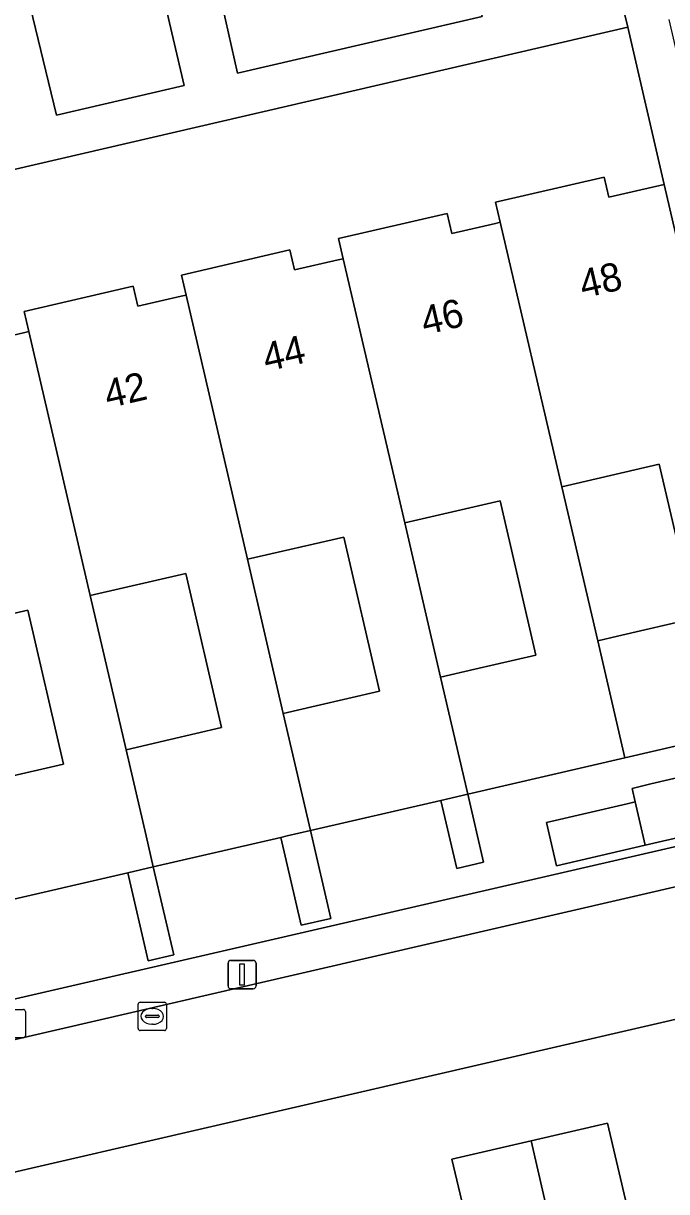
# Model space of a CAD drawing. Extents: x 156412 to 157779, y 382335 to 383768.
# Drawn here: x 156921.7 to 156944.41, y 382737.44 to 382778.68 of the extents above; entities that cross this region are included whole.
import ezdxf

# ---------------------------------------------------------------- set-up
doc = ezdxf.new("R2010")
doc.units = 0
for name, color, linetype in [('IMGEO_Brandkraan', 7, 'Continuous'), ('IMGEO_Erf', 7, 'Continuous'), ('IMGEO_Kolk', 7, 'Continuous'), ('IMGEO_Lichtmast', 7, 'Continuous'), ('IMGEO_Pand', 7, 'Continuous'), ('IMGEO_Pand_nummerreeks', 7, 'Continuous'), ('IMGEO_Parkeervlak_open', 7, 'Continuous'), ('IMGEO_Rijbaan_lokaal_open', 7, 'Continuous'), ('IMGEO_Voetpad_open', 7, 'Continuous')]:
    doc.layers.add(name, color=color, linetype=linetype)

msp = doc.modelspace()

# ---------------------------------------------------------------- linework, layer by layer
at = {"layer": 'IMGEO_Brandkraan'}
for p, q in [((156920.843, 382743.872), (156921.695, 382743.872)), ((156921.769, 382743.798), (156921.769, 382742.946)), ((156921.695, 382742.872), (156920.843, 382742.872))]:
    msp.add_line(p, q, dxfattribs=at)
for points in [[(156920.843, 382743.872), (156921.695, 382743.872)], [(156921.769, 382743.798), (156921.769, 382742.946)], [(156921.695, 382742.872), (156920.843, 382742.872)]]:
    msp.add_lwpolyline(points, dxfattribs=at)
for centre, start, end in [((156921.693, 382743.796), 1.552, 88.448), ((156921.693, 382743.796), 1.552, 88.448), ((156921.693, 382742.948), 271.552, 358.448), ((156921.693, 382742.948), 271.552, 358.448)]:
    msp.add_arc(centre, 0.0765, start, end, dxfattribs=at)
at = {"layer": 'IMGEO_Erf'}
for points in [[(156920.168, 382767.408), (156921.703, 382767.762), (156921.889, 382767.805), (156921.724, 382768.516), (156925.571, 382769.404), (156925.733, 382768.697), (156927.268, 382769.051), (156927.439, 382769.091), (156927.275, 382769.796), (156931.11, 382770.688), (156931.272, 382769.981), (156932.807, 382770.335), (156932.989, 382770.377), (156932.824, 382771.085), (156936.666, 382771.976), (156936.828, 382771.269), (156938.363, 382771.623), (156938.538, 382771.663), (156938.374, 382772.369), (156942.206, 382773.257), (156942.368, 382772.55), (156944.322, 382773.001), (156943.044, 382778.552), (156872.472, 382762.194)], [(156878.945, 382734.453), (156946.378, 382750), (156949.496, 382750.719), (156948.732, 382754.094), (156942.941, 382752.756), (156937.389, 382751.474), (156937.949, 382749.068), (156937, 382748.847), (156936.439, 382751.255), (156931.836, 382750.192), (156932.558, 382747.088), (156931.508, 382746.844), (156930.785, 382749.949), (156926.285, 382748.909), (156927.008, 382745.804), (156926.102, 382745.593), (156925.379, 382748.7), (156920.733, 382747.627)], [(156946.296, 382736.975), (156949.381, 382737.709), (156949.219, 382738.39), (156948.526, 382741.301), (156951.504, 382741.981), (156950.809, 382744.932), (156880.313, 382728.641)], [(156937.519, 382735.675), (156936.825, 382738.589), (156939.625, 382739.236), (156942.319, 382739.859), (156943.011, 382736.949)]]:
    msp.add_lwpolyline(points, dxfattribs=at)
for points in [[(156940.712, 382762.328), (156941.979, 382756.889), (156942.681, 382757.051), (156945.416, 382757.683), (156944.15, 382763.122)], [(156935.161, 382761.046), (156936.427, 382755.607), (156937.641, 382755.888), (156939.796, 382756.385), (156938.53, 382761.824)], [(156929.609, 382759.764), (156930.874, 382754.325), (156932.031, 382754.593), (156934.277, 382755.111), (156933.012, 382760.549)], [(156924.058, 382758.481), (156925.323, 382753.044), (156926.876, 382753.402), (156928.698, 382753.823), (156927.433, 382759.261)], [(156918.507, 382757.199), (156919.771, 382751.762), (156921.021, 382752.051), (156923.114, 382752.534), (156921.849, 382757.971)], [(156943.659, 382749.671), (156940.522, 382748.941), (156940.167, 382750.468), (156943.019, 382751.132), (156943.304, 382751.198), (156943.192, 382751.679), (156943.852, 382751.833), (156945.329, 382752.177), (156946.615, 382750.36)]]:
    msp.add_lwpolyline(points, close=True, dxfattribs=at)
at = {"layer": 'IMGEO_Kolk'}
for p, q in [((156925.822, 382744.13), (156926.674, 382744.13)), ((156925.747, 382743.204), (156925.747, 382744.056)), ((156926.235, 382743.91), (156926.26, 382743.91)), ((156926.748, 382744.056), (156926.748, 382743.204)), ((156926.006, 382743.624), (156926.006, 382743.636)), ((156926.444, 382743.587), (156926.046, 382743.587)), ((156926.049, 382743.673), (156926.447, 382743.673)), ((156926.258, 382743.35), (156926.233, 382743.35)), ((156926.49, 382743.636), (156926.49, 382743.624)), ((156926.674, 382743.13), (156925.822, 382743.13))]:
    msp.add_line(p, q, dxfattribs=at)
for points in [[(156925.822, 382744.13), (156926.674, 382744.13)], [(156925.747, 382743.204), (156925.747, 382744.056)], [(156926.748, 382744.056), (156926.748, 382743.204)], [(156926.674, 382743.13), (156925.822, 382743.13)]]:
    msp.add_lwpolyline(points, dxfattribs=at)
for centre, radius, start, end in [((156925.824, 382744.054), 0.0765, 91.552, 178.448), ((156925.824, 382744.054), 0.0765, 91.552, 178.448), ((156926.672, 382744.054), 0.0765, 1.552, 88.448), ((156926.672, 382744.054), 0.0765, 1.552, 88.448), ((156926.046, 382743.633), 0.0403, 85.8775, 175.7526), ((156926.043, 382743.623), 0.0366, 178.938, 274.7102), ((156926.447, 382743.63), 0.043, 264.8664, 352.4533), ((156926.451, 382743.635), 0.0386, 1.7309, 96.639), ((156925.824, 382743.206), 0.0765, 181.552, 268.448), ((156925.824, 382743.206), 0.0765, 181.552, 268.448), ((156926.672, 382743.206), 0.0765, 271.552, 358.448), ((156926.672, 382743.206), 0.0765, 271.552, 358.448)]:
    msp.add_arc(centre, radius, start, end, dxfattribs=at)
for centre, major_axis, ratio, start_param, end_param in [((156926.234, 382743.63), (-0.387, 0.002), 0.722429, 4.712389, 7.853982), ((156926.259, 382743.63), (-0.39, 0.002), 0.717154, 1.570796, 4.712389)]:
    msp.add_ellipse(centre, major_axis=major_axis, ratio=ratio, start_param=start_param, end_param=end_param, dxfattribs=at)
at = {"layer": 'IMGEO_Lichtmast'}
for p, q in [((156928.925, 382744.704), (156928.925, 382745.504)), ((156928.925, 382745.504), (156928.925, 382744.704)), ((156929.025, 382745.604), (156929.815, 382745.604)), ((156929.815, 382745.604), (156929.025, 382745.604)), ((156929.915, 382745.504), (156929.915, 382744.704)), ((156929.915, 382744.704), (156929.915, 382745.504)), ((156929.815, 382744.604), (156929.025, 382744.604)), ((156929.025, 382744.604), (156929.815, 382744.604))]:
    msp.add_line(p, q, dxfattribs=at)
msp.add_lwpolyline([(156929.345, 382745.479), (156929.495, 382745.479), (156929.495, 382744.729), (156929.345, 382744.729), (156929.345, 382745.479)], dxfattribs=at)
for centre, start, end in [((156929.025, 382745.504), 90, 180), ((156929.025, 382745.504), 90, 180), ((156929.815, 382745.504), 0, 90), ((156929.815, 382745.504), 360, 90), ((156929.025, 382744.704), 180, 270), ((156929.025, 382744.704), 180, 270), ((156929.815, 382744.704), 270, 0), ((156929.815, 382744.704), 270, 0)]:
    msp.add_arc(centre, 0.1, start, end, dxfattribs=at)
at = {"layer": 'IMGEO_Pand'}
for points in [[(156944.322, 382773.001), (156942.368, 382772.55), (156942.206, 382773.257), (156938.374, 382772.369), (156938.538, 382771.663), (156940.712, 382762.328), (156944.15, 382763.122), (156945.416, 382757.683), (156942.681, 382757.051), (156941.979, 382756.889), (156942.941, 382752.756), (156948.732, 382754.094)], [(156940.712, 382762.328), (156938.538, 382771.663), (156938.363, 382771.623), (156936.828, 382771.269), (156936.666, 382771.976), (156932.824, 382771.085), (156932.989, 382770.377), (156935.161, 382761.046), (156938.53, 382761.824), (156939.796, 382756.385), (156937.641, 382755.888), (156936.427, 382755.607), (156937.389, 382751.474), (156942.941, 382752.756), (156941.979, 382756.889)], [(156935.161, 382761.046), (156932.989, 382770.377), (156932.807, 382770.335), (156931.272, 382769.981), (156931.11, 382770.688), (156927.275, 382769.796), (156927.439, 382769.091), (156929.609, 382759.764), (156933.012, 382760.549), (156934.277, 382755.111), (156932.031, 382754.593), (156930.874, 382754.325), (156931.836, 382750.192), (156936.439, 382751.255), (156937.389, 382751.474), (156936.427, 382755.607)], [(156929.609, 382759.764), (156927.439, 382769.091), (156927.268, 382769.051), (156925.733, 382768.697), (156925.571, 382769.404), (156921.724, 382768.516), (156921.889, 382767.805), (156924.058, 382758.481), (156927.433, 382759.261), (156928.698, 382753.823), (156926.876, 382753.402), (156925.323, 382753.044), (156926.031, 382750), (156926.285, 382748.909), (156930.785, 382749.949), (156931.007, 382750), (156931.836, 382750.192), (156930.874, 382754.325)], [(156924.058, 382758.481), (156921.889, 382767.805), (156921.703, 382767.762), (156920.168, 382767.408), (156920.006, 382768.115), (156916.175, 382767.227), (156916.34, 382766.518), (156918.507, 382757.199), (156921.849, 382757.971), (156923.114, 382752.534), (156921.021, 382752.051), (156919.771, 382751.762), (156920.181, 382750), (156920.733, 382747.627), (156925.379, 382748.7), (156926.285, 382748.909), (156926.031, 382750), (156925.323, 382753.044)], [(156943.304, 382751.198), (156943.659, 382749.671), (156946.615, 382750.36), (156945.329, 382752.177), (156943.852, 382751.833), (156943.192, 382751.679)], [(156937.389, 382751.474), (156936.439, 382751.255), (156937, 382748.847), (156937.949, 382749.068)], [(156943.304, 382751.198), (156943.019, 382751.132), (156940.167, 382750.468), (156940.522, 382748.941), (156943.659, 382749.671)], [(156931.836, 382750.192), (156931.007, 382750), (156930.785, 382749.949), (156931.508, 382746.844), (156932.558, 382747.088)], [(156926.285, 382748.909), (156925.379, 382748.7), (156926.102, 382745.593), (156927.008, 382745.804)], [(156946.296, 382736.975), (156943.181, 382736.234), (156943.011, 382736.949), (156942.319, 382739.859), (156939.625, 382739.236), (156942.463, 382726.896), (156948.117, 382728.2), (156948.544, 382726.35), (156948.73, 382726.393)], [(156934.616, 382734.271), (156937.053, 382723.7), (156937.267, 382723.749), (156936.84, 382725.599), (156942.463, 382726.896), (156939.625, 382739.236), (156936.825, 382738.589), (156937.519, 382735.675), (156937.68, 382735)]]:
    msp.add_lwpolyline(points, close=True, dxfattribs=at)
at = {"layer": 'IMGEO_Parkeervlak_open'}
for points in [[(156936.895, 382783.159), (156928.298, 382781.17), (156929.263, 382776.929), (156937.902, 382778.932)], [(156926.387, 382780.728), (156921.847, 382779.678), (156922.864, 382775.444), (156927.376, 382776.491)]]:
    msp.add_lwpolyline(points, close=True, dxfattribs=at)
at = {"layer": 'IMGEO_Rijbaan_lokaal_open'}
for points in [[(156954.997, 382755.422), (156950.885, 382751.332), (156949.815, 382749.383), (156929.495, 382744.678), (156907.413, 382739.578), (156879.275, 382733.088), (156868.803, 382730.665), (156830.401, 382721.812), (156805.031, 382715.955), (156791.204, 382712.755), (156730.522, 382698.738), (156728.301, 382699.143), (156722.872, 382699.769)], [(156876.422, 382727.751), (156877.423, 382727.98), (156877.821, 382728.071), (156880.313, 382728.641), (156950.809, 382744.932), (156952.459, 382744.394), (156957.65, 382743.178)]]:
    msp.add_lwpolyline(points, dxfattribs=at)
at = {"layer": 'IMGEO_Voetpad_open'}
for points in [[(156944.357, 382781.638), (156943.525, 382785.308), (156941.538, 382784.847), (156941.679, 382784.266), (156942.671, 382780.038), (156943.044, 382778.552), (156944.322, 382773.001), (156948.732, 382754.094), (156949.496, 382750.719), (156949.815, 382749.383), (156950.885, 382751.332), (156944.502, 382778.816)], [(156872.472, 382762.194), (156943.044, 382778.552), (156942.671, 382780.038), (156941.652, 382779.802), (156939.297, 382779.256), (156938.242, 382783.471), (156936.895, 382783.159), (156937.902, 382778.932), (156929.263, 382776.929), (156928.298, 382781.17), (156926.387, 382780.728), (156927.376, 382776.491), (156922.864, 382775.444), (156921.847, 382779.678), (156920.558, 382779.38)], [(156879.275, 382733.088), (156907.413, 382739.578), (156929.495, 382744.678), (156949.815, 382749.383), (156949.496, 382750.719), (156946.378, 382750), (156878.945, 382734.453)]]:
    msp.add_lwpolyline(points, dxfattribs=at)

# ---------------------------------------------------------------- texts
at = {"layer": 'IMGEO_Pand_nummerreeks'}
for s, p in [('48', (156941.463, 382768.973)), ('46', (156935.868, 382767.679)), ('44', (156930.277, 382766.386)), ('42', (156924.682, 382765.091))]:
    msp.add_text(s, height=1, rotation=13.0291, dxfattribs=at).set_placement(p)

doc.saveas('drawing.dxf')
